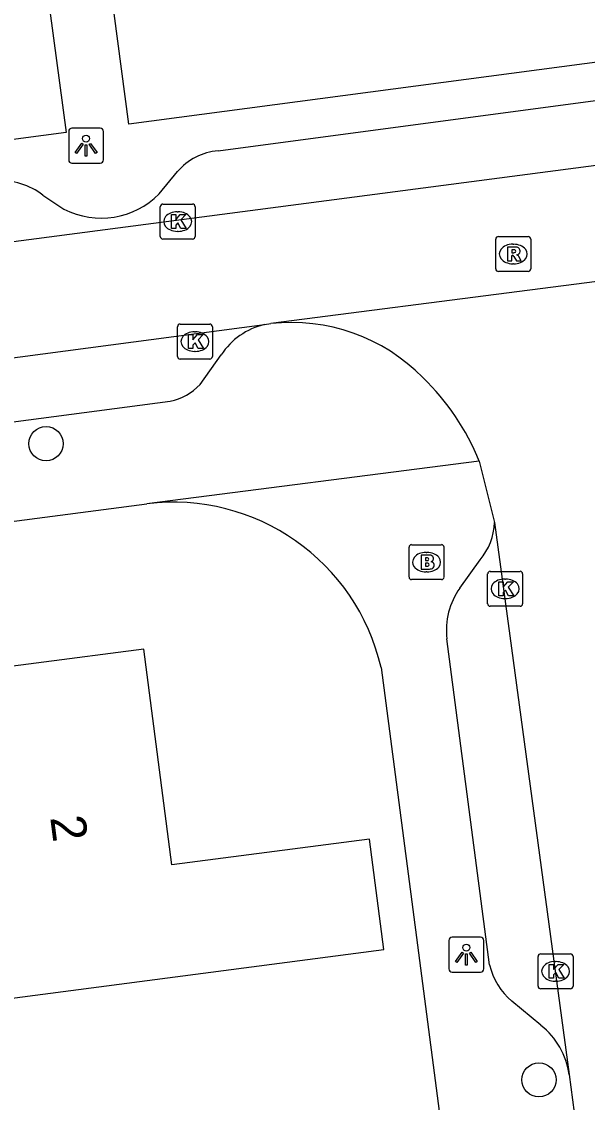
# Model space of a CAD drawing. Extents: x 162074 to 163034, y 381824 to 382557.
# Drawn here: x 162394.48 to 162410.68, y 382434.42 to 382465.37 of the extents above; entities that cross this region are included whole.
import ezdxf

# ---------------------------------------------------------------- set-up
doc = ezdxf.new("R2010")
doc.units = 0
for name, color, linetype in [('IMGEO_Boom', 7, 'Continuous'), ('IMGEO_Brandkraan', 7, 'Continuous'), ('IMGEO_Kolk', 7, 'Continuous'), ('IMGEO_Lichtpunt', 7, 'Continuous'), ('IMGEO_Muur', 7, 'Continuous'), ('IMGEO_Pand', 7, 'Continuous'), ('IMGEO_Pand_nummerreeks', 7, 'Continuous'), ('IMGEO_Rijbaan_lokaal_open', 7, 'Continuous'), ('IMGEO_Rioolput', 7, 'Continuous'), ('IMGEO_Voetpad_open', 7, 'Continuous')]:
    doc.layers.add(name, color=color, linetype=linetype)

msp = doc.modelspace()

# ---------------------------------------------------------------- linework, layer by layer
at = {"layer": 'IMGEO_Boom'}
for centre in [(162395.18, 382453.282), (162409.295, 382435.061)]:
    msp.add_circle(centre, 0.489, dxfattribs=at)
at = {"layer": 'IMGEO_Brandkraan'}
for p, q in [((162405.575, 382449.464), (162405.575, 382450.316)), ((162405.65, 382450.39), (162406.502, 382450.39)), ((162406.063, 382450.17), (162406.088, 382450.17)), ((162406.576, 382450.316), (162406.576, 382449.464)), ((162406.086, 382449.61), (162406.061, 382449.61)), ((162406.502, 382449.39), (162405.65, 382449.39))]:
    msp.add_line(p, q, dxfattribs=at)
for points in [[(162405.575, 382449.464), (162405.575, 382450.316)], [(162405.65, 382450.39), (162406.502, 382450.39)], [(162406.576, 382450.316), (162406.576, 382449.464)], [(162405.923, 382450.09), (162405.923, 382449.69), (162406.136, 382449.69)], [(162406.154, 382450.09), (162405.923, 382450.09)], [(162406.102, 382450.009), (162406.048, 382450.009), (162406.048, 382449.933)], [(162406.048, 382449.933), (162406.101, 382449.933)], [(162406.11, 382449.857), (162406.048, 382449.857), (162406.048, 382449.776)], [(162406.048, 382449.776), (162406.11, 382449.776)], [(162406.502, 382449.39), (162405.65, 382449.39)]]:
    msp.add_lwpolyline(points, dxfattribs=at)
for centre, radius, start, end in [((162405.652, 382450.314), 0.0765, 91.552, 178.448), ((162405.652, 382450.314), 0.0765, 91.552, 178.448), ((162406.5, 382450.314), 0.0765, 1.552, 88.448), ((162406.5, 382450.314), 0.0765, 1.552, 88.448), ((162406.103, 382449.971), 0.0379, 267.8285, 90.9355), ((162406.111, 382449.816), 0.0404, 269.8759, 90.5077), ((162406.158, 382449.945), 0.145, 59.4692, 91.5367), ((162406.183, 382449.992), 0.0922, 285.5137, 58.1501), ((162406.188, 382449.8), 0.105, 301.3115, 78.989), ((162406.142, 382449.941), 0.251, 268.6676, 293.5347), ((162405.652, 382449.466), 0.0765, 181.552, 268.448), ((162405.652, 382449.466), 0.0765, 181.552, 268.448), ((162406.5, 382449.466), 0.0765, 271.552, 358.448), ((162406.5, 382449.466), 0.0765, 271.552, 358.448)]:
    msp.add_arc(centre, radius, start, end, dxfattribs=at)
for centre, major_axis, ratio, start_param, end_param in [((162406.062, 382449.89), (-0.387, 0.002), 0.722429, 4.712389, 7.853982), ((162406.087, 382449.89), (-0.39, 0.002), 0.717154, 1.570796, 4.712389)]:
    msp.add_ellipse(centre, major_axis=major_axis, ratio=ratio, start_param=start_param, end_param=end_param, dxfattribs=at)
at = {"layer": 'IMGEO_Kolk'}
for p, q in [((162398.45, 382459.218), (162398.45, 382460.07)), ((162398.525, 382460.144), (162399.377, 382460.144)), ((162399.451, 382460.07), (162399.451, 382459.218)), ((162398.938, 382459.924), (162398.963, 382459.924)), ((162399.377, 382459.144), (162398.525, 382459.144)), ((162398.961, 382459.364), (162398.936, 382459.364)), ((162399.018, 382456.707), (162399.87, 382456.707)), ((162398.943, 382455.781), (162398.943, 382456.633)), ((162399.431, 382456.487), (162399.456, 382456.487)), ((162399.944, 382456.633), (162399.944, 382455.781)), ((162399.454, 382455.927), (162399.429, 382455.927)), ((162399.87, 382455.707), (162399.018, 382455.707)), ((162407.826, 382448.7), (162407.826, 382449.552)), ((162407.901, 382449.626), (162408.753, 382449.626)), ((162408.827, 382449.552), (162408.827, 382448.7)), ((162408.314, 382449.406), (162408.339, 382449.406)), ((162408.753, 382448.626), (162407.901, 382448.626)), ((162408.337, 382448.846), (162408.312, 382448.846)), ((162409.27, 382437.743), (162409.27, 382438.595)), ((162409.345, 382438.669), (162410.197, 382438.669)), ((162409.758, 382438.449), (162409.783, 382438.449)), ((162410.271, 382438.595), (162410.271, 382437.743)), ((162409.781, 382437.889), (162409.756, 382437.889)), ((162410.197, 382437.669), (162409.345, 382437.669))]:
    msp.add_line(p, q, dxfattribs=at)
for points in [[(162398.45, 382459.218), (162398.45, 382460.07)], [(162398.525, 382460.144), (162399.377, 382460.144)], [(162399.451, 382460.07), (162399.451, 382459.218)], [(162398.771, 382459.844), (162398.894, 382459.844), (162398.894, 382459.693), (162399.024, 382459.844), (162399.188, 382459.844), (162399.042, 382459.693), (162399.195, 382459.444), (162399.043, 382459.444), (162398.958, 382459.608), (162398.894, 382459.541), (162398.894, 382459.444), (162398.771, 382459.444), (162398.771, 382459.844)], [(162399.377, 382459.144), (162398.525, 382459.144)], [(162399.018, 382456.707), (162399.87, 382456.707)], [(162398.943, 382455.781), (162398.943, 382456.633)], [(162399.264, 382456.407), (162399.387, 382456.407), (162399.387, 382456.256), (162399.517, 382456.407), (162399.681, 382456.407), (162399.535, 382456.256), (162399.688, 382456.007), (162399.536, 382456.007), (162399.451, 382456.171), (162399.387, 382456.104), (162399.387, 382456.007), (162399.264, 382456.007), (162399.264, 382456.407)], [(162399.944, 382456.633), (162399.944, 382455.781)], [(162399.87, 382455.707), (162399.018, 382455.707)], [(162407.826, 382448.7), (162407.826, 382449.552)], [(162407.901, 382449.626), (162408.753, 382449.626)], [(162408.827, 382449.552), (162408.827, 382448.7)], [(162408.147, 382449.326), (162408.27, 382449.326), (162408.27, 382449.175), (162408.4, 382449.326), (162408.564, 382449.326), (162408.418, 382449.175), (162408.571, 382448.926), (162408.419, 382448.926), (162408.334, 382449.09), (162408.27, 382449.023), (162408.27, 382448.926), (162408.147, 382448.926), (162408.147, 382449.326)], [(162408.753, 382448.626), (162407.901, 382448.626)], [(162409.27, 382437.743), (162409.27, 382438.595)], [(162409.345, 382438.669), (162410.197, 382438.669)], [(162410.271, 382438.595), (162410.271, 382437.743)], [(162409.591, 382438.369), (162409.714, 382438.369), (162409.714, 382438.218), (162409.844, 382438.369), (162410.008, 382438.369), (162409.862, 382438.218), (162410.015, 382437.969), (162409.863, 382437.969), (162409.778, 382438.133), (162409.714, 382438.066), (162409.714, 382437.969), (162409.591, 382437.969), (162409.591, 382438.369)], [(162410.197, 382437.669), (162409.345, 382437.669)]]:
    msp.add_lwpolyline(points, dxfattribs=at)
for centre, start, end in [((162398.527, 382460.068), 91.552, 178.448), ((162398.527, 382460.068), 91.552, 178.448), ((162399.375, 382460.068), 1.552, 88.448), ((162399.375, 382460.068), 1.552, 88.448), ((162398.527, 382459.22), 181.552, 268.448), ((162398.527, 382459.22), 181.552, 268.448), ((162399.375, 382459.22), 271.552, 358.448), ((162399.375, 382459.22), 271.552, 358.448), ((162399.02, 382456.631), 91.552, 178.448), ((162399.02, 382456.631), 91.552, 178.448), ((162399.868, 382456.631), 1.552, 88.448), ((162399.868, 382456.631), 1.552, 88.448), ((162399.02, 382455.783), 181.552, 268.448), ((162399.02, 382455.783), 181.552, 268.448), ((162399.868, 382455.783), 271.552, 358.448), ((162399.868, 382455.783), 271.552, 358.448), ((162407.903, 382449.55), 91.552, 178.448), ((162407.903, 382449.55), 91.552, 178.448), ((162408.751, 382449.55), 1.552, 88.448), ((162408.751, 382449.55), 1.552, 88.448), ((162407.903, 382448.702), 181.552, 268.448), ((162407.903, 382448.702), 181.552, 268.448), ((162408.751, 382448.702), 271.552, 358.448), ((162408.751, 382448.702), 271.552, 358.448), ((162409.347, 382438.593), 91.552, 178.448), ((162409.347, 382438.593), 91.552, 178.448), ((162410.195, 382438.593), 1.552, 88.448), ((162410.195, 382438.593), 1.552, 88.448), ((162409.347, 382437.745), 181.552, 268.448), ((162409.347, 382437.745), 181.552, 268.448), ((162410.195, 382437.745), 271.552, 358.448), ((162410.195, 382437.745), 271.552, 358.448)]:
    msp.add_arc(centre, 0.0765, start, end, dxfattribs=at)
for centre, major_axis, ratio, start_param, end_param in [((162398.937, 382459.644), (-0.387, 0.002), 0.722429, 4.712389, 7.853982), ((162398.962, 382459.644), (-0.39, 0.002), 0.717154, 1.570796, 4.712389), ((162399.43, 382456.207), (-0.387, 0.002), 0.722429, 4.712389, 7.853982), ((162399.455, 382456.207), (-0.39, 0.002), 0.717154, 1.570796, 4.712389), ((162408.313, 382449.126), (-0.387, 0.002), 0.722429, 4.712389, 7.853982), ((162408.338, 382449.126), (-0.39, 0.002), 0.717154, 1.570796, 4.712389), ((162409.757, 382438.169), (-0.387, 0.002), 0.722429, 4.712389, 7.853982), ((162409.782, 382438.169), (-0.39, 0.002), 0.717154, 1.570796, 4.712389)]:
    msp.add_ellipse(centre, major_axis=major_axis, ratio=ratio, start_param=start_param, end_param=end_param, dxfattribs=at)
at = {"layer": 'IMGEO_Lichtpunt'}
for p, q in [((162396.731, 382462.317), (162395.923, 382462.317)), ((162396.731, 382462.317), (162395.923, 382462.317)), ((162395.829, 382462.222), (162395.829, 382461.415)), ((162395.829, 382462.222), (162395.829, 382461.415)), ((162396.825, 382461.415), (162396.825, 382462.222)), ((162396.825, 382461.415), (162396.825, 382462.222)), ((162395.923, 382461.321), (162396.731, 382461.321)), ((162395.923, 382461.321), (162396.731, 382461.321)), ((162406.718, 382439.051), (162406.718, 382438.244)), ((162406.718, 382439.051), (162406.718, 382438.244)), ((162407.62, 382439.146), (162406.812, 382439.146)), ((162407.62, 382439.146), (162406.812, 382439.146)), ((162407.714, 382438.244), (162407.714, 382439.051)), ((162407.714, 382438.244), (162407.714, 382439.051)), ((162406.812, 382438.15), (162407.62, 382438.15)), ((162406.812, 382438.15), (162407.62, 382438.15))]:
    msp.add_line(p, q, dxfattribs=at)
for points in [[(162396.203, 382461.886), (162396.242, 382461.858), (162396.054, 382461.596), (162396.016, 382461.623), (162396.203, 382461.886)], [(162396.305, 382461.838), (162396.352, 382461.838), (162396.352, 382461.516), (162396.305, 382461.516), (162396.305, 382461.838)], [(162396.415, 382461.858), (162396.453, 382461.885), (162396.64, 382461.623), (162396.601, 382461.595), (162396.415, 382461.858)], [(162407.092, 382438.715), (162407.131, 382438.687), (162406.943, 382438.425), (162406.905, 382438.452), (162407.092, 382438.715)], [(162407.304, 382438.687), (162407.342, 382438.714), (162407.529, 382438.452), (162407.49, 382438.424), (162407.304, 382438.687)], [(162407.194, 382438.667), (162407.241, 382438.667), (162407.241, 382438.345), (162407.194, 382438.345), (162407.194, 382438.667)]]:
    msp.add_lwpolyline(points, dxfattribs=at)
for centre in [(162396.328, 382462.02), (162407.217, 382438.849)]:
    msp.add_circle(centre, 0.0994, dxfattribs=at)
for centre, start, end in [((162395.923, 382462.222), 90, 180), ((162395.923, 382462.222), 90, 180), ((162396.731, 382462.222), 0, 90), ((162396.731, 382462.222), 0, 90), ((162395.923, 382461.415), 180, 270), ((162395.923, 382461.415), 180, 270), ((162396.731, 382461.415), 270, 0), ((162396.731, 382461.415), 270, 360), ((162406.812, 382439.051), 90, 180), ((162406.812, 382439.051), 90, 180), ((162407.62, 382439.051), 0, 90), ((162407.62, 382439.051), 0, 90), ((162406.812, 382438.244), 180, 270), ((162406.812, 382438.244), 180, 270), ((162407.62, 382438.244), 270, 0), ((162407.62, 382438.244), 270, 360)]:
    msp.add_arc(centre, 0.0946, start, end, dxfattribs=at)
at = {"layer": 'IMGEO_Muur'}
msp.add_lwpolyline([(162405.814, 382438.92), (162407.316, 382427.433)], dxfattribs=at)
at = {"layer": 'IMGEO_Pand'}
msp.add_lwpolyline([(162392.89, 382437.23), (162404.853, 382438.794), (162404.44, 382441.957), (162398.784, 382441.218), (162397.976, 382447.401), (162391.801, 382446.593)], dxfattribs=at)
at = {"layer": 'IMGEO_Rijbaan_lokaal_open'}
for points in [[(162463.823, 382468.189), (162354.468, 382453.854)], [(162416.452, 382458.635), (162401.618, 382456.72)], [(162352.448, 382450.209), (162401.436, 382456.696)], [(162401.436, 382456.696), (162401.618, 382456.72)], [(162407.586, 382452.78), (162408.019, 382451.024)], [(162408.019, 382451.024), (162410.161, 382435.214)], [(162410.161, 382435.214), (162411.212, 382427.236)]]:
    msp.add_lwpolyline(points, dxfattribs=at)
for centre, radius, start, end in [((162402.205, 382451.467), 5.286, 44.5343, 96.3766), ((162401.136, 382450.175), 6.956, 21.9955, 45.9461)]:
    msp.add_arc(centre, radius, start, end, dxfattribs=at)
at = {"layer": 'IMGEO_Rioolput'}
for p, q in [((162408.058, 382458.289), (162408.058, 382459.141)), ((162408.133, 382459.215), (162408.985, 382459.215)), ((162409.059, 382459.141), (162409.059, 382458.289)), ((162408.546, 382458.995), (162408.571, 382458.995)), ((162408.985, 382458.215), (162408.133, 382458.215)), ((162408.569, 382458.435), (162408.544, 382458.435))]:
    msp.add_line(p, q, dxfattribs=at)
for points in [[(162408.058, 382458.289), (162408.058, 382459.141)], [(162408.133, 382459.215), (162408.985, 382459.215)], [(162409.059, 382459.141), (162409.059, 382458.289)], [(162408.647, 382458.913), (162408.395, 382458.915), (162408.395, 382458.515)], [(162408.573, 382458.834), (162408.519, 382458.834), (162408.519, 382458.753)], [(162408.395, 382458.515), (162408.519, 382458.515), (162408.519, 382458.677), (162408.53, 382458.677)], [(162408.519, 382458.753), (162408.571, 382458.753)], [(162408.577, 382458.648), (162408.648, 382458.515), (162408.788, 382458.515), (162408.723, 382458.641)], [(162408.985, 382458.215), (162408.133, 382458.215)]]:
    msp.add_lwpolyline(points, dxfattribs=at)
for centre, radius, start, end in [((162408.135, 382459.139), 0.0765, 91.552, 178.448), ((162408.135, 382459.139), 0.0765, 91.552, 178.448), ((162408.983, 382459.139), 0.0765, 1.552, 88.448), ((162408.983, 382459.139), 0.0765, 1.552, 88.448), ((162408.579, 382458.738), 0.0964, 77.0061, 93.1865), ((162408.593, 382458.795), 0.0378, 276.6634, 79.6772), ((162408.646, 382458.803), 0.109, 350.3612, 89.416), ((162408.529, 382458.624), 0.0533, 26.0293, 88.6989), ((162408.555, 382458.942), 0.19, 274.7715, 282.9687), ((162408.644, 382458.803), 0.112, 277.5842, 350.9817), ((162408.628, 382458.588), 0.108, 29.5134, 73.7905), ((162408.135, 382458.291), 0.0765, 181.552, 268.448), ((162408.135, 382458.291), 0.0765, 181.552, 268.448), ((162408.983, 382458.291), 0.0765, 271.552, 358.448), ((162408.983, 382458.291), 0.0765, 271.552, 358.448)]:
    msp.add_arc(centre, radius, start, end, dxfattribs=at)
for centre, major_axis, ratio, start_param, end_param in [((162408.545, 382458.715), (-0.387, 0.002), 0.722429, 4.712389, 7.853982), ((162408.57, 382458.715), (-0.39, 0.002), 0.717154, 1.570796, 4.712389)]:
    msp.add_ellipse(centre, major_axis=major_axis, ratio=ratio, start_param=start_param, end_param=end_param, dxfattribs=at)
at = {"layer": 'IMGEO_Voetpad_open'}
for points in [[(162416.769, 382470.6), (162417.516, 382465.082), (162397.548, 382462.43), (162396.812, 382467.987)], [(162395.012, 382467.752), (162395.761, 382462.198), (162373.908, 382459.306), (162373.173, 382464.892)], [(162400.107, 382461.672), (162415.5, 382463.72)], [(162398.419, 382460.437), (162398.942, 382461.074)], [(162395.088, 382460.402), (162395.694, 382460.004)], [(162399.59, 382454.981), (162400.197, 382455.827)], [(162355.483, 382448.801), (162398.733, 382454.496)], [(162407.586, 382452.78), (162398.07, 382451.559)], [(162356.958, 382446.183), (162398.07, 382451.559)], [(162407.031, 382449.145), (162407.608, 382449.951)], [(162407.883, 382438.353), (162406.66, 382447.693)], [(162404.775, 382446.868), (162405.814, 382438.92), (162407.316, 382427.433), (162407.339, 382427.254)], [(162409.353, 382436.623), (162408.52, 382437.315)]]:
    msp.add_lwpolyline(points, dxfattribs=at)
for centre, radius, start, end in [((162400.258, 382459.945), 1.734, 94.9833, 139.36), ((162393.922, 382458.922), 1.884, 51.7614, 95.0219), ((162396.764, 382462.064), 2.321, 242.5545, 315.5031), ((162401.916, 382454.694), 2.059, 103.4817, 146.6078), ((162398.428, 382456.034), 1.568, 281.2036, 317.8099), ((162398.825, 382445.501), 6.105, 12.9404, 97.1043), ((162406.287, 382451.072), 1.732, 319.6737, 358.4088), ((162408.717, 382447.941), 2.072, 144.4659, 186.8682), ((162409.676, 382438.739), 1.834, 192.1426, 230.9306), ((162407.959, 382434.887), 2.226, 8.4351, 51.2297)]:
    msp.add_arc(centre, radius, start, end, dxfattribs=at)

# ---------------------------------------------------------------- texts
at = {"layer": 'IMGEO_Pand_nummerreeks'}
msp.add_text('2', height=1, rotation=277.4453, dxfattribs=at).set_placement((162395.298, 382442.577))

doc.saveas('drawing.dxf')
